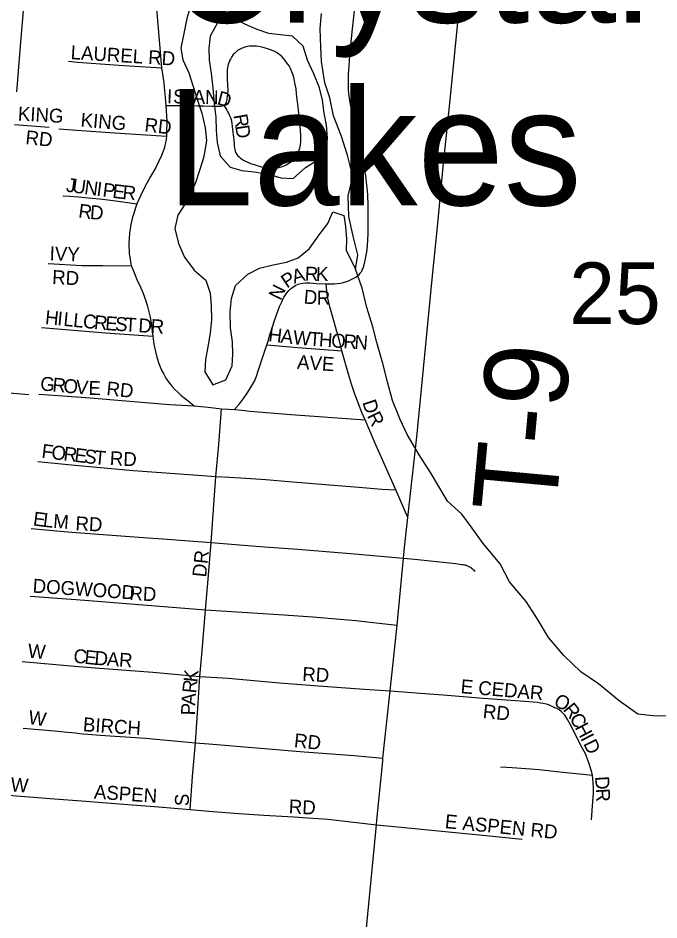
# Model space of a CAD drawing. Extents: x 1410790 to 1770854, y 566777 to 831614.
# Drawn here: x 1540024 to 1542325, y 687949 to 691186 of the extents above; entities that cross this region are included whole.
import ezdxf

# ---------------------------------------------------------------- set-up
doc = ezdxf.new("R2010")
doc.units = 0
for name, color, linetype in [('GM_X_Minor_Lake', 7, 'Continuous'), ('GM_X_Minor_River', 7, 'Continuous'), ('GM_X_Section_Text', 7, 'Continuous'), ('GM_X_Township_Road', 7, 'Continuous'), ('GM_X_Township_Road_Text', 7, 'Continuous'), ('GM_X_Township_Subdivision', 7, 'Continuous'), ('GM_X_Township_Subdivision_Text', 7, 'Continuous'), ('GM_X_Unincorporated_Text', 7, 'Continuous')]:
    doc.layers.add(name, color=color, linetype=linetype)

msp = doc.modelspace()

# ---------------------------------------------------------------- linework, layer by layer
at = {"layer": 'GM_X_Minor_Lake'}
for points in [[(1540781.2, 691185.5), (1540740.2, 691168.3), (1540713.6, 691120.5), (1540709, 691076.5), (1540710.5, 691034.4), (1540717.9, 690988.2), (1540723.2, 690934), (1540728.5, 690877.8), (1540734, 690829.7), (1540735.4, 690781.6), (1540738.8, 690739.4), (1540750.2, 690691.2), (1540785.8, 690650.7), (1540827.7, 690638.1), (1540871.7, 690633.6), (1540921.6, 690624.9), (1540967.5, 690612.3), (1541011.5, 690609.8), (1541056.1, 690649.3), (1541094.7, 690673.4)], [(1541094.7, 690673.4), (1541106.5, 690680.7), (1541133.1, 690724.5), (1541135.5, 690754.5), (1541132, 690800.6), (1541122.6, 690844.8), (1541117.1, 690891), (1541105.7, 690935.2), (1541086.3, 690985.6), (1541062.9, 691034), (1541047.5, 691084.3), (1541009.9, 691120.8), (1540965.9, 691125.4), (1540923.9, 691129.9), (1540882, 691144.5), (1540838.2, 691163), (1540794.5, 691187.7), (1540781.2, 691185.5)]]:
    msp.add_lwpolyline(points, dxfattribs=at)
at = {"layer": 'GM_X_Minor_River'}
for points in [[(1540644.9, 691231.6), (1540630.3, 691183.7), (1540619.6, 691129.7), (1540608.9, 691077.8), (1540616.4, 691035.6), (1540637.8, 690989.2), (1540651.3, 690942.9), (1540666.7, 690894.7), (1540684.1, 690844.3), (1540695.4, 690792.1), (1540700.9, 690745.9), (1540696.5, 690715.9), (1540690.1, 690683.9), (1540675.5, 690638), (1540660.9, 690594.1), (1540632.1, 690532.4), (1540597.4, 690478.7), (1540586.8, 690430.7), (1540600.2, 690376.4), (1540621.6, 690328.1), (1540657, 690281.5), (1540698.6, 690244.9), (1540714.1, 690198.7), (1540717.5, 690154.5), (1540718.9, 690102.4), (1540714.3, 690054.4), (1540705.7, 690006.4), (1540697.1, 689960.4), (1540694.5, 689916.3), (1540724, 689869.9), (1540770.3, 689887.3), (1540792.9, 689937.2), (1540795.4, 689979.2), (1540794, 690023.3), (1540786.6, 690073.5), (1540785.3, 690131.6), (1540789.9, 690179.7), (1540804.5, 690225.6), (1540849.1, 690267.1), (1540891.4, 690288.6), (1540939.6, 690300), (1540987.8, 690309.5), (1541030, 690325), (1541070.5, 690358.5), (1541105.1, 690408.2), (1541135.6, 690447.9), (1541154.2, 690489.7), (1541194.1, 690477.2), (1541199.6, 690437), (1541203, 690392.9), (1541202.5, 690352.8), (1541235.7, 690284.3)], [(1542407, 688680.4), (1542302.9, 688681.7), (1542249, 688688.4), (1542181.5, 688735.3), (1542108.1, 688796.3), (1542044.6, 688839.2), (1541983.3, 688898.1), (1541928, 688962.9), (1541890.8, 689025.5), (1541847.5, 689092.2), (1541788.4, 689163.1), (1541755.1, 689227.7), (1541694, 689300.6), (1541654.6, 689355.2), (1541617.2, 689405.7), (1541565.7, 689452.5), (1541534.3, 689505), (1541504.9, 689555.4), (1541463.7, 689618.1), (1541420.5, 689690.8), (1541395.2, 689745.2), (1541368, 689813.7), (1541350.8, 689880), (1541333.6, 689946.4), (1541312.5, 690020.8), (1541297.2, 690077.1), (1541276.1, 690147.5), (1541258.9, 690215.9), (1541235.7, 690284.3), (1541244.4, 690336.3), (1541227.2, 690402.6), (1541212, 690473), (1541209, 690547.2), (1541225.8, 690617.1), (1541206.8, 690693.5), (1541183.6, 690763.9), (1541156.5, 690834.4), (1541143.3, 690898.7), (1541125.9, 690953), (1541112.9, 691029.3), (1541111.5, 691081.5), (1541108.3, 691147.6), (1541113, 691201.7)], [(1541235.7, 690284.3), (1541244.4, 690336.3), (1541227.2, 690402.6), (1541212, 690473), (1541209, 690547.2), (1541225.8, 690617.1), (1541206.8, 690693.5), (1541183.6, 690763.9), (1541156.5, 690834.4), (1541143.3, 690898.7), (1541125.9, 690953), (1541112.9, 691029.3), (1541111.5, 691081.5), (1541108.3, 691147.6), (1541113, 691201.7)]]:
    msp.add_lwpolyline(points, dxfattribs=at)
at = {"layer": 'GM_X_Township_Road'}
for points in [[(1541423.7, 689393.4), (1541456.4, 689693.3), (1541510.9, 690248.1), (1541532.3, 690460.3), (1541548.7, 690640), (1541572.8, 690868.2), (1541632.1, 691471.4), (1541642.3, 691585.6), (1541657.1, 691741.2)], [(1541408.1, 689247), (1541411.9, 689285.8), (1541423.7, 689393.4)], [(1541384.7, 689007), (1541408.1, 689247)], [(1541359.8, 688771.9), (1541384.7, 689007)], [(1541334.1, 688529.7), (1541359.8, 688771.9)], [(1541310.8, 688291.4), (1541312.5, 688307.3), (1541333, 688519.4), (1541334.1, 688529.7)], [(1541249.2, 687655.7), (1541251.1, 687674.9), (1541257.2, 687736), (1541310.8, 688291.4)]]:
    msp.add_lwpolyline(points, dxfattribs=at)
at = {"layer": 'GM_X_Township_Subdivision'}
for points in [[(1541129.8, 690231.8), (1541146.3, 690231.8), (1541160.2, 690232.3), (1541170.4, 690232.8), (1541182.2, 690234.4), (1541190.8, 690236.2), (1541194.3, 690237.4), (1541199.3, 690239), (1541210.1, 690243.2), (1541224.4, 690249.3), (1541236.7, 690256), (1541243, 690260.1), (1541249.9, 690266.5), (1541252.8, 690269.7), (1541254.8, 690272.4), (1541256.1, 690274.5), (1541257.7, 690277.3), (1541258.9, 690279.7), (1541259.7, 690281.7), (1541261.4, 690285.4), (1541263.8, 690292), (1541266.2, 690299.7), (1541269.2, 690311.1), (1541271.3, 690320.5), (1541273.1, 690329.4), (1541275.7, 690345.2), (1541278.3, 690368.5), (1541280, 690390.4), (1541280.9, 690411.8), (1541281.3, 690454.8), (1541280.9, 690510.2), (1541279.2, 690551.9), (1541276.6, 690585.9), (1541272.2, 690619), (1541269, 690638.7), (1541266.6, 690654), (1541259, 690693), (1541254.2, 690714.8), (1541245.8, 690750.9), (1541237, 690788.3), (1541228.1, 690827.7), (1541217.9, 690875.6), (1541213.8, 690898.5), (1541211.7, 690913.7), (1541210.4, 690930.2), (1541209.8, 690948), (1541210.2, 690966.4), (1541210.6, 690984.1), (1541212.2, 691011.3), (1541214, 691034.5), (1541217.8, 691076.2), (1541225, 691146.2), (1541238.6, 691277.2)], [(1540518.5, 691246.7), (1540539.3, 691007.2)], [(1540020.6, 690920.8), (1540035.8, 691113), (1540043.8, 691211)], [(1540554.4, 690872.1), (1540596.7, 690872.3), (1540630.3, 690871.9), (1540668, 690871), (1540689.9, 690870.1), (1540719.8, 690868.9), (1540742.6, 690868.8), (1540748.6, 690869), (1540751.2, 690869.1), (1540753.9, 690869.5), (1540757.9, 690870.3), (1540762.9, 690872.1), (1540764.1, 690870.1), (1540773.2, 690855.4), (1540776.1, 690850.6), (1540779.7, 690844.4), (1540782.6, 690838.5), (1540785.8, 690830.7), (1540788.7, 690821.5), (1540791.3, 690808), (1540794.6, 690784.9), (1540797.5, 690758.4), (1540798.3, 690748.5), (1540799.6, 690732.6), (1540800.5, 690725), (1540802.1, 690715.6), (1540803.9, 690708.4), (1540806.5, 690701.8), (1540810, 690696.2), (1540813.7, 690691.6), (1540817.6, 690687.7), (1540821.2, 690684.2), (1540826.2, 690680.3), (1540833.6, 690675.7), (1540840.2, 690672.1), (1540848.6, 690668), (1540859.2, 690663.8), (1540871.6, 690659.5), (1540883, 690655.9), (1540897.7, 690652.2), (1540909.4, 690650.7), (1540921.6, 690648.9), (1540939.4, 690647.7), (1540951.3, 690648.2), (1540962.1, 690649.8), (1540968.5, 690651.2), (1540979.1, 690655), (1540987.2, 690658.7), (1540996.5, 690664.3), (1541003.9, 690669.6), (1541011.6, 690676.7), (1541016.1, 690682), (1541020.8, 690687.9), (1541026.1, 690696), (1541030, 690703.4), (1541033.7, 690712.1), (1541035.7, 690718.1), (1541037.2, 690723.7), (1541038.4, 690731.4), (1541039.1, 690739.7), (1541039.7, 690752.1), (1541039.4, 690765.4), (1541038.5, 690782.4), (1541035.7, 690813.4), (1541029, 690876), (1541024.3, 690911.8), (1541022, 690931.7), (1541018.3, 690952.9), (1541015.5, 690967.5), (1541011.7, 690980.7), (1541007.5, 690992.4), (1541002, 691004.3), (1540996.9, 691014.1), (1540988.3, 691026.5), (1540983.5, 691032.9), (1540972.2, 691046.2), (1540965.4, 691052.3), (1540959.6, 691057), (1540953.2, 691061.2), (1540945.7, 691065.2), (1540930.7, 691071.8), (1540912.5, 691078), (1540899.3, 691081.3), (1540888.2, 691083.4), (1540880.6, 691084.6), (1540867.9, 691085.1), (1540861.4, 691085.1), (1540854.5, 691084.4), (1540847.6, 691083.4), (1540842.4, 691082.1), (1540834.5, 691079.6), (1540826.1, 691076), (1540819.6, 691072.8), (1540812.5, 691068.5), (1540806.1, 691063.3), (1540800.8, 691058.8), (1540796.7, 691054.5), (1540790.7, 691045.6), (1540786.3, 691037.6), (1540783.3, 691031.4), (1540780.2, 691022.4), (1540777.9, 691014), (1540776.5, 691006.4), (1540775.3, 690998), (1540774.9, 690990.1), (1540774.9, 690983.6), (1540775.2, 690965.5), (1540776, 690947.3), (1540776.8, 690924.4), (1540776.1, 690913.7), (1540775.7, 690908.3), (1540775.2, 690904.7), (1540774.3, 690897.7), (1540773.5, 690893.1), (1540772.6, 690888.3), (1540771.6, 690883.9), (1540770.7, 690881.2), (1540769.4, 690878.4), (1540768, 690876.4), (1540765.7, 690874.1), (1540764, 690872.9)], [(1540205.5, 691030.5), (1540238.2, 691027.6), (1540385.7, 691016.7), (1540462.7, 691011.9), (1540539.3, 691007.2)], [(1540539.3, 691007.2), (1540542.7, 690984.2), (1540547.1, 690953), (1540550.5, 690924.8), (1540552.5, 690900.4), (1540554.4, 690872.1)], [(1540554.4, 690872.1), (1540558, 690816), (1540557.5, 690776), (1540556.8, 690761.8)], [(1540011.4, 690803.7), (1540136.7, 690793.6)], [(1540171, 690787.4), (1540252.2, 690782.4), (1540354.3, 690774.9), (1540408.8, 690771.3), (1540556.8, 690761.8)], [(1540556.8, 690761.8), (1540555.8, 690751.6), (1540553.6, 690738.2), (1540551.3, 690727.6), (1540548.7, 690717.1), (1540545.4, 690707.8), (1540539.1, 690692.9), (1540528.3, 690669.2), (1540517.8, 690647.2), (1540500.4, 690616.5), (1540493, 690604), (1540485.3, 690590.5), (1540475.2, 690570.3), (1540465.7, 690550.1), (1540450.5, 690518.9)], [(1540185, 690547.5), (1540209.5, 690546.3), (1540241.2, 690543.8), (1540276.8, 690540.9), (1540316.9, 690537.1), (1540347.9, 690533.8), (1540392.5, 690527.7), (1540450.5, 690518.9)], [(1540450.5, 690518.9), (1540444.4, 690501.1), (1540438.3, 690481), (1540435.3, 690470.9), (1540432.8, 690460.2), (1540429.4, 690444.3), (1540426.9, 690428.8), (1540424.9, 690413.8), (1540423.1, 690394.7), (1540422.3, 690379), (1540422, 690364.4), (1540422.8, 690350.1), (1540423.6, 690339.9), (1540425.3, 690327.9), (1540428.1, 690312.3), (1540431, 690298.1)], [(1540132.3, 690304.7), (1540253.2, 690297.8), (1540329.2, 690297.2), (1540391.3, 690296.7), (1540431, 690298.1)], [(1540431, 690298.1), (1540437.1, 690281.2), (1540442.2, 690268.6), (1540451, 690247.8), (1540464.6, 690217.6), (1540472, 690200.8), (1540483.3, 690170.4), (1540489.4, 690150.4), (1540498.2, 690112.4), (1540502.3, 690089.7), (1540507.7, 690044.6)], [(1540917.6, 690012.9), (1540918.2, 690015.1), (1540922.9, 690030.3), (1540927.3, 690045.2), (1540936.2, 690073.8), (1540946.2, 690104.1), (1540956.5, 690134.1), (1540962.7, 690150), (1540967.2, 690160.3), (1540970.7, 690167.7), (1540977.4, 690181.5), (1540986.1, 690195.6), (1540995.8, 690207.6), (1541002.8, 690213.8), (1541009, 690218.8), (1541019, 690225.3), (1541029.4, 690230.1), (1541038.8, 690232.8), (1541046.1, 690234.2), (1541056.2, 690235.3), (1541071.5, 690235.6), (1541096.1, 690233.6), (1541129.8, 690231.8)], [(1541186.6, 689991.4), (1541177.7, 690027.9), (1541143.9, 690148.9), (1541139.5, 690164.5), (1541136.1, 690180.1), (1541133.7, 690193.8), (1541132.3, 690205.4), (1541129.8, 690231.8)], [(1540108.7, 690074.6), (1540337.8, 690056.2), (1540507.7, 690044.6)], [(1540507.7, 690044.6), (1540512.2, 690015.5), (1540517.7, 689988.5), (1540522.3, 689968.8), (1540530, 689946.4), (1540539.7, 689922.1), (1540547.5, 689907.2), (1540555.1, 689893.7), (1540563.5, 689881), (1540577.2, 689863.7), (1540586.8, 689852.5), (1540597.3, 689842.6), (1540609.1, 689832.2), (1540621, 689822.4), (1540634.4, 689812.2), (1540656.5, 689794.7)], [(1540801.2, 689780.9), (1540818.9, 689801.9), (1540833.3, 689820.4), (1540847.2, 689839.6), (1540855.5, 689852.3), (1540862.6, 689864.5), (1540872.5, 689883.2), (1540879.8, 689900.8), (1540886.4, 689919.5), (1540917.6, 690012.9)], [(1540917.6, 690012.9), (1541029, 690003.5), (1541186.6, 689991.4)], [(1541270.2, 689744), (1541258.8, 689770.8), (1541233.1, 689835.9), (1541221.3, 689871.4), (1541210.2, 689907.3), (1541186.6, 689991.4)], [(1539936.3, 689845.5), (1540063.3, 689835.2)], [(1540098.8, 689835.8), (1540168.2, 689831.2), (1540282.8, 689822.4), (1540525.4, 689802.4), (1540567.6, 689799.3), (1540613.8, 689796.2), (1540656.5, 689794.7)], [(1540656.5, 689794.7), (1540706.9, 689789.5), (1540754.7, 689783.9)], [(1540734.6, 689540.1), (1540745.3, 689655.3), (1540754.7, 689783.9)], [(1540754.7, 689783.9), (1540780, 689782.2), (1540801.2, 689780.9)], [(1540801.2, 689780.9), (1540828.9, 689778.9), (1540856.2, 689775.6), (1541003.3, 689762.6), (1541270.2, 689744)], [(1541379.9, 689492.7), (1541303.8, 689665.3), (1541270.2, 689744)], [(1540095.1, 689594.7), (1540216.2, 689582.8), (1540319.8, 689573.4), (1540439, 689562.7), (1540686.3, 689544.5), (1540734.6, 689540.1)], [(1540717.9, 689303.7), (1540734.6, 689540.1)], [(1540734.6, 689540.1), (1540783.6, 689538.3), (1540842, 689535.1), (1540914.1, 689529.5), (1540995.9, 689522.7), (1541142, 689510.6), (1541247.5, 689501.9), (1541329.6, 689495.1), (1541379.9, 689492.7)], [(1541423.7, 689393.4), (1541379.9, 689492.7)], [(1540071.2, 689354), (1540135.8, 689348.2), (1540217.2, 689340.9), (1540457.8, 689323.2), (1540559.9, 689315.4), (1540717.9, 689303.7)], [(1540696.8, 689061.9), (1540706.4, 689171.9), (1540717.9, 689303.7)], [(1540717.9, 689303.7), (1540804.7, 689296.1), (1540908.4, 689288.4), (1541028.4, 689280.3), (1541246.8, 689262.1), (1541365.4, 689250.8), (1541408.1, 689247)], [(1541408.1, 689247), (1541447, 689243.9), (1541596, 689228), (1541608.8, 689226.4), (1541617, 689225.2), (1541621.3, 689224.6), (1541626.1, 689223.6), (1541629.6, 689222.8), (1541632.7, 689221.9), (1541634.9, 689221.2), (1541637.4, 689220.2), (1541640.1, 689218.9), (1541644.2, 689216.8), (1541647.2, 689215.1), (1541649.5, 689213.6), (1541652.3, 689211.4), (1541655.1, 689209), (1541658.8, 689205.4), (1541663.2, 689200.2)], [(1540068.5, 689111.8), (1540263.9, 689096.6), (1540696.8, 689061.9)], [(1540676.8, 688822.9), (1540685, 688914.7), (1540696.8, 689061.9)], [(1540696.8, 689061.9), (1540885, 689049.7), (1540960.8, 689045.6), (1541082.7, 689037.5), (1541152.2, 689030.7), (1541237.1, 689023.8), (1541298.8, 689017.2), (1541384.7, 689007)], [(1540039.7, 688876.9), (1540214, 688860.7), (1540301.1, 688854.3), (1540508.7, 688839.1), (1540676.8, 688822.9)], [(1540661, 688585.4), (1540670.7, 688726.8), (1540676.8, 688822.9)], [(1540676.8, 688822.9), (1540778.9, 688816.8), (1540962.6, 688800.7), (1541103, 688789.4), (1541249.6, 688779.1), (1541359.8, 688771.9)], [(1541359.8, 688771.9), (1541469.3, 688763.3), (1541550, 688757), (1541693.2, 688745.3), (1541825.9, 688735.6), (1541888.6, 688730.5), (1541899.9, 688729.1), (1541909.5, 688727.6), (1541920, 688724.9), (1541928.4, 688722.1), (1541935.6, 688719.4), (1541950.2, 688712.1)], [(1542085.4, 688469.4), (1542081.1, 688486.9), (1542072.5, 688513.2), (1542067.7, 688526.8), (1542060.5, 688545.3), (1542049.2, 688567.5), (1542007.6, 688649.8), (1541996.8, 688668.8), (1541986.4, 688683.7), (1541974.1, 688697.3), (1541966.4, 688703.2), (1541957.4, 688708.6), (1541950.2, 688712.1)], [(1540042.8, 688637.8), (1540155.4, 688628.5), (1540202.3, 688623.5), (1540230.8, 688620.4), (1540245, 688619), (1540319.6, 688613), (1540481.4, 688601.2), (1540661, 688585.4)], [(1540641.8, 688346.2), (1540650.7, 688464.1), (1540661, 688585.4)], [(1540661, 688585.4), (1540709.1, 688581.2), (1541051.5, 688553.3), (1541230.9, 688539.3), (1541334.1, 688529.7)], [(1541755.3, 688499.2), (1541797.8, 688496.1), (1541863.2, 688491.6), (1541894.6, 688489.3), (1541969.2, 688481.2), (1542085.4, 688469.4)], [(1542082.6, 688308.9), (1542086.2, 688358.1), (1542088.1, 688390.3), (1542089, 688403.8), (1542089.1, 688423), (1542088.5, 688441.4), (1542087.2, 688455.4), (1542085.4, 688469.4)], [(1539988.8, 688397.1), (1540139.2, 688384.8), (1540268, 688375.6), (1540418.6, 688363.7), (1540514.1, 688356.3), (1540641.8, 688346.2)], [(1540641.8, 688346.2), (1540708.6, 688340.2), (1540816.6, 688331.6), (1540906.8, 688325.9), (1541014.2, 688319.1), (1541063.1, 688315.8), (1541103, 688313.1), (1541136.6, 688311), (1541239.4, 688299.4), (1541310.8, 688291.4)], [(1541310.8, 688291.4), (1541387.6, 688283.9), (1541569.4, 688265.9), (1541704.4, 688252.6), (1541833.2, 688239.9)]]:
    msp.add_lwpolyline(points, dxfattribs=at)

# ---------------------------------------------------------------- texts
at = {"layer": 'GM_X_Section_Text'}
msp.add_text('25', height=221, rotation=0, dxfattribs=at).set_placement((1542002.2, 690087.5))
at = {"layer": 'GM_X_Township_Road_Text'}
msp.add_text('T-9', height=300, rotation=84.7627, dxfattribs=at).set_placement((1541953.2, 689401.6))
at = {"layer": 'GM_X_Township_Subdivision_Text'}
for s, rotation, p in [('LAUREL RD', 356.4222, (1540212.2, 691038.2)), ('I', 358.8853, (1540558.8, 690879.8)), ('S', 358.8828, (1540580.8, 690879.3)), ('L', 358.8799, (1540616, 690878.7)), ('A', 358.8836, (1540651.2, 690878)), ('N', 358.8893, (1540695.2, 690877.1)), ('D', 345.2375, (1540736, 690876.7)), ('KING', 356.7313, (1540022.8, 690818.2)), ('KING', 355.1005, (1540247.5, 690796.1)), ('RD', 353.6571, (1540476.5, 690778.5)), ('R', 279.9215, (1540797.1, 690836.9)), ('D', 278.1796, (1540803.8, 690798.3)), ('RD', 353.9946, (1540049.5, 690733.5)), ('J', 352.4169, (1540195.1, 690562.9)), ('U', 352.43, (1540216.9, 690560)), ('N', 352.43, (1540260.5, 690554.2)), ('I', 352.414, (1540304.1, 690548.4)), ('P', 352.4251, (1540325.9, 690545.5)), ('E', 352.9945, (1540361.4, 690540.8)), ('R', 354.4615, (1540397.7, 690536.3)), ('R', 352.5723, (1540239.1, 690470)), ('D', 355.7585, (1540281.3, 690464.6)), ('IVY', 357.7064, (1540137, 690316.6)), ('RD', 356.9833, (1540145.9, 690231.6)), ('A', 15.9979, (1541015.1, 690232)), ('R', 358.5791, (1541053.4, 690243.6)), ('K', 358.7598, (1541093.1, 690242.6)), ('P', 34.0386, (1540989.6, 690214)), ('N', 63.9334, (1540966.5, 690169.4)), ('D', 354.8016, (1541048.2, 690161.5)), ('R', 359.0977, (1541096, 690157.3)), ('H', 354.297, (1540120, 690087.7)), ('I', 354.3148, (1540163.8, 690083.4)), ('L', 354.3084, (1540185.7, 690081.2)), ('L', 354.2948, (1540220.7, 690077.7)), ('C', 354.308, (1540255.7, 690074.2)), ('R', 354.5414, (1540295.4, 690070.2)), ('E', 355.8552, (1540336, 690066.4)), ('S', 356.3862, (1540371.6, 690063.8)), ('T', 356.411, (1540406.8, 690061.6)), ('D', 356.4236, (1540455.1, 690058.5)), ('R', 356.4153, (1540499, 690055.8)), ('H', 353.1976, (1540921, 690026.1)), ('A', 353.1867, (1540964.7, 690020.9)), ('W', 354.8449, (1541009.9, 690015.5)), ('T', 355.8871, (1541067.9, 690010.3)), ('H', 355.9165, (1541103, 690007.8)), ('O', 355.9097, (1541146.9, 690004.6)), ('R', 355.9142, (1541190.8, 690001.5)), ('N', 355.9097, (1541230.3, 689998.7)), ('AVE', 356.1842, (1541024.7, 689927.1)), ('G', 354.5819, (1540102.4, 689850.1)), ('R', 354.5834, (1540146.2, 689846)), ('O', 354.5819, (1540185.6, 689842.2)), ('V', 354.5863, (1540229.4, 689838.1)), ('E', 358.1599, (1540276.6, 689833.7)), ('RD', 353.9883, (1540340, 689832.5)), ('D', 288.2622, (1541259.2, 689806.9)), ('R', 295.7561, (1541275.7, 689758.6)), ('F', 353.0851, (1540107, 689608.1)), ('O', 353.0878, (1540142, 689603.9)), ('R', 353.0859, (1540185.6, 689598.6)), ('E', 353.0851, (1540224.9, 689593.8)), ('S', 353.0851, (1540259.9, 689589.6)), ('T', 354.7523, (1540296.4, 689585.2)), ('RD', 356.9833, (1540352.7, 689581.8)), ('E', 352.3819, (1540076.4, 689365.4)), ('L', 353.2332, (1540112.1, 689360.7)), ('M', 355.7731, (1540149.4, 689356.3)), ('RD', 356.989, (1540229.5, 689347.9)), ('DR', 83.994, (1540699.3, 689177.4)), ('DOGWOOD', 356.0809, (1540075.7, 689124.2)), ('RD', 356.989, (1540423.1, 689097.8)), ('W', 355.6039, (1540058.2, 688890.9)), ('C', 353.7094, (1540221.3, 688873.3)), ('E', 354.0135, (1540261, 688869)), ('D', 355.5448, (1540297.4, 688865.2)), ('A', 356.0348, (1540341.7, 688861.7)), ('R', 356.0518, (1540385.6, 688858.7)), ('RD', 356.9887, (1541043.5, 688807.4)), ('K', 83.836, (1540667.5, 688800.6)), ('R', 83.9052, (1540663.3, 688761.2)), ('E CEDAR', 355.1554, (1541611.4, 688763.4)), ('A', 85.7119, (1540660, 688717.8)), ('O', 331.7585, (1541943.2, 688721)), ('P', 89.3033, (1540659.6, 688683.4)), ('RD', 353.9883, (1541690.7, 688674.3)), ('R', 308.5991, (1541977.9, 688703.5)), ('W', 351.2507, (1540058.9, 688653.3)), ('BIRCH', 355.914, (1540256.1, 688627)), ('C', 300.2057, (1542001.5, 688674.2)), ('H', 297.7723, (1542021.1, 688640.4)), ('RD', 353.994, (1541013.2, 688569.7)), ('I', 297.3372, (1542041.6, 688601.6)), ('D', 296.179, (1542051.6, 688582.3)), ('W', 355.6039, (1539996.6, 688411.3)), ('ASPEN', 356.0991, (1540295.7, 688385)), ('D', 273.2914, (1542095.2, 688464.1)), ('S', 90, (1540637.6, 688358)), ('R', 272.6969, (1542097.7, 688420.4)), ('RD', 356.9833, (1540995.1, 688332.2)), ('E ASPEN RD', 354.3592, (1541554.8, 688279.3))]:
    msp.add_text(s, height=50, rotation=rotation, dxfattribs=at).set_placement(p)
at = {"layer": 'GM_X_Unincorporated_Text'}
for s, p in [('Crystal', (1540559, 691169.3)), ('Lakes', (1540559, 690513.7))]:
    msp.add_text(s, height=417, rotation=0, dxfattribs=at).set_placement(p)

doc.saveas('drawing.dxf')
